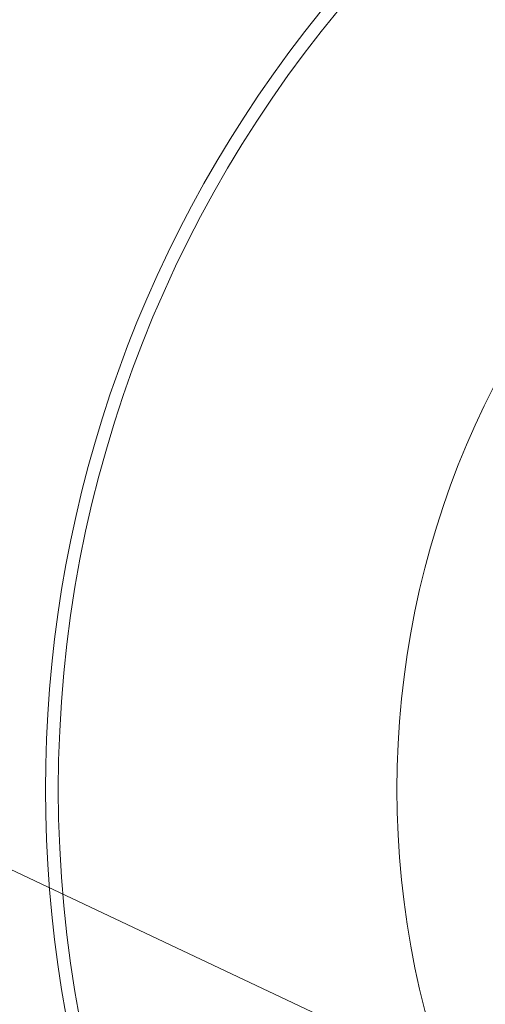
# Model space of a CAD drawing. Header units: inches. Extents: x 382808 to 408593, y -18409 to -9482.
# Tile 365 of 438: x 405176.44 to 405178.25, y -17218.38 to -17214.56. Entities that reach past the tile are written whole.
import ezdxf

# ---------------------------------------------------------------- set-up
doc = ezdxf.new("R2010")
doc.units = ezdxf.units.IN
doc.header["$LTSCALE"] = 2
doc.header["$MEASUREMENT"] = 0
doc.layers.add('!!!LOZAMET_Nr_pióra__9', color=220, linetype='CONTINUOUS', lineweight=0)

msp = doc.modelspace()

# ---------------------------------------------------------------- linework, layer by layer
at = {"layer": '!!!LOZAMET_Nr_pióra__9', "color": 7, "linetype": 'Continuous', "lineweight": 0}
msp.add_line((405190.8859, -17224.6895), (405117.5305, -17190.0675), dxfattribs=at)
msp.add_circle((405181.344, -17217.5457), 3.435, dxfattribs=at)
for radius, start, end in [(6.2, 92.85864, 177.15439), (4.8, 66.5703, 293.4297), (4.75, 11.4482, 348.5518), (6.2, 182.84561, 267.14136)]:
    msp.add_arc((405181.344, -17217.5457), radius, start, end, dxfattribs=at)

doc.saveas('drawing.dxf')
